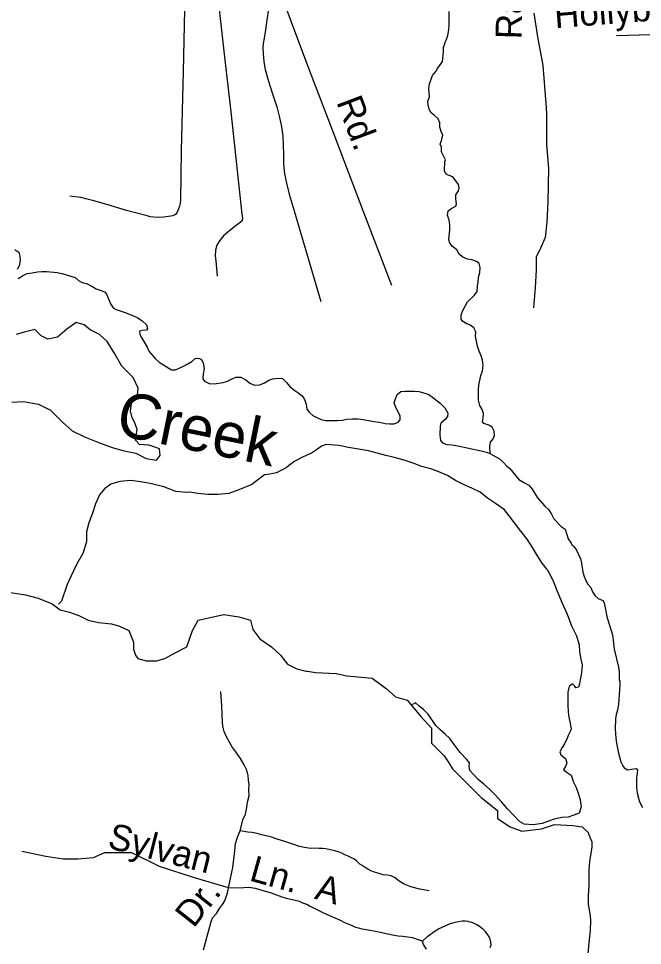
# Model space of a CAD drawing. Extents: x 2290055 to 2389491, y 66597 to 237875.
# Drawn here: x 2348162 to 2350433, y 159436 to 162814 of the extents above; entities that cross this region are included whole.
import ezdxf

# ---------------------------------------------------------------- set-up
doc = ezdxf.new("R2010")
doc.units = 0
for name, color, linetype in [('Exist Hydrographic Creek Double Shore', 7, 'Continuous'), ('Exist Hydrographic Creek Single Shore', 7, 'Continuous'), ('Exist Hydrographic River Shore', 7, 'Continuous'), ('Exist Hydrographic River Shore Label', 7, 'Continuous'), ('Exist Road Non-System Type 51', 7, 'Continuous'), ('Exist Road Non-System Type 51 Label', 7, 'Continuous')]:
    doc.layers.add(name, color=color, linetype=linetype)

msp = doc.modelspace()

# ---------------------------------------------------------------- linework, layer by layer
at = {"layer": 'Exist Hydrographic Creek Double Shore'}
for points in [[(2348148.2, 161972.2), (2348162.2, 161962.1), (2348166.7, 161947.6), (2348167, 161931.4), (2348164, 161912.9), (2348156.5, 161899.6)], [(2348160.5, 161866.5), (2348175.7, 161876.2), (2348192.5, 161884.7), (2348211, 161887.1), (2348231, 161891.1), (2348248.2, 161892.1), (2348264.5, 161891.9), (2348301.7, 161888.2), (2348319.2, 161884.4), (2348368, 161869.7), (2348379.5, 161858.9), (2348393.2, 161851.3), (2348411, 161846.6), (2348428, 161838.3), (2348443.7, 161829.1), (2348462.5, 161822.8), (2348476.5, 161816.3), (2348483.7, 161807.3), (2348496.7, 161774.7), (2348505.7, 161759.9), (2348517.2, 161753.6), (2348532, 161748.3), (2348546.5, 161744.2), (2348580.5, 161730.9), (2348596, 161722.8), (2348612.2, 161712.4), (2348627.7, 161697.7), (2348631.5, 161684.4), (2348628, 161677.6), (2348611.7, 161677.2), (2348602.5, 161674.6), (2348603, 161662.2), (2348610, 161648.6), (2348629.5, 161616.8), (2348636.5, 161601.6), (2348658.7, 161575.4), (2348674, 161561.7), (2348718, 161533.6), (2348733, 161533.5), (2348761.7, 161546.8), (2348778, 161555.9), (2348792, 161564.5), (2348804.2, 161574.5), (2348817, 161576.7), (2348826.5, 161572.1), (2348834.2, 161559), (2348837.2, 161538.4), (2348833.5, 161519.4), (2348832.7, 161501), (2348839.2, 161491.8), (2348856, 161484), (2348874, 161482.5), (2348907.2, 161487.3), (2348922, 161492.1), (2348936.7, 161499.9), (2348952.7, 161507), (2348971.2, 161506.4), (2348988.7, 161497.4), (2349004, 161484.8), (2349020.2, 161477.6), (2349040, 161479), (2349057.2, 161486), (2349072.7, 161495.7), (2349087.5, 161500.3), (2349107, 161503.6), (2349122.2, 161501.9), (2349137.2, 161488), (2349148.5, 161473.9), (2349164, 161460.9), (2349179, 161450.7), (2349194, 161438.6)], [(2349194, 161438.6), (2349202.5, 161425.6), (2349208.7, 161408.7), (2349211, 161389.9), (2349219.7, 161379.8), (2349232.7, 161367.3), (2349247.2, 161359.4), (2349263.5, 161352.9), (2349279.5, 161349.2), (2349321.5, 161349), (2349341, 161350.6), (2349356.5, 161354), (2349376.5, 161354.9), (2349396.5, 161354.7), (2349416.2, 161353.1), (2349455, 161345.9), (2349476.2, 161343.2), (2349496.7, 161337.5), (2349513.5, 161336.7), (2349529.2, 161337.4), (2349544, 161343.5), (2349551.5, 161351.3), (2349550.7, 161365.2), (2349543.7, 161380.8), (2349535, 161395.8), (2349529.7, 161413.6), (2349534, 161428.3), (2349540, 161443.5), (2349554, 161454.8), (2349570, 161455.8), (2349603.5, 161455.4), (2349619, 161454.2), (2349641.2, 161449.2), (2349655.5, 161443.2), (2349668.7, 161434.5), (2349697, 161412.3), (2349714.2, 161395.4), (2349724.7, 161376.3), (2349724, 161363.6), (2349715.5, 161352.4), (2349699.7, 161339), (2349696.5, 161327.9), (2349696, 161295.9), (2349698, 161275.7), (2349705.2, 161267.8), (2349721, 161261.3), (2349740.5, 161259.8), (2349761, 161256.5), (2349845.7, 161238.6), (2349865, 161233.6), (2349879.3, 161228.2)], [(2350086.8, 160806.1), (2350068.5, 160829.4), (2350050.7, 160856.4), (2350032.8, 160886.7), (2350013.5, 160916.9), (2349990.6, 160945.9), (2349967.2, 160976.1), (2349947.7, 161001.6), (2349929.5, 161025.2), (2349898.7, 161046.6), (2349868.8, 161066.5), (2349841.9, 161087.6), (2349812.6, 161103), (2349783.7, 161115), (2349752.3, 161131), (2349723, 161148.4), (2349692.2, 161162.2), (2349662.5, 161172.9), (2349629.1, 161181.5), (2349602.2, 161192.2), (2349572.5, 161201.9), (2349535, 161213.6), (2349499.5, 161221.2), (2349467.5, 161230.3), (2349435.5, 161238.2), (2349399.4, 161244.2), (2349362.5, 161250.8), (2349327.7, 161258.1), (2349281.3, 161261.9), (2349264.7, 161254.9), (2349249.9, 161244.2), (2349228, 161230.4), (2349198.1, 161217.2), (2349167.9, 161200.5), (2349144.3, 161183.8), (2349135.7, 161176.9), (2349118.7, 161167.8), (2349100.5, 161158.4), (2349076.7, 161154), (2349057, 161151.1), (2349010.8, 161116.3), (2348963.5, 161096.4), (2348927, 161083.1), (2348888, 161079), (2348850.9, 161079.5), (2348814.2, 161082.6), (2348785.3, 161087.4), (2348773.2, 161086.9), (2348734.4, 161090.9), (2348691, 161107.8), (2348640.9, 161119.4), (2348605.5, 161125.4), (2348570, 161130.4), (2348530.8, 161127.3), (2348497.8, 161117.2), (2348475, 161100.2), (2348456.6, 161077.7), (2348442, 161045), (2348431, 161011.3), (2348418, 160976.4), (2348409.2, 160943.4), (2348408.8, 160906.6), (2348396.3, 160864.6), (2348372.7, 160824.3), (2348353.4, 160783.4), (2348338.3, 160751), (2348318, 160690.2), (2348307.7, 160679.3)], [(2349938.5, 161184.2), (2349950, 161174.4), (2349983.5, 161134.5), (2350001.7, 161123.3), (2350020.2, 161113.9), (2350032, 161098.7), (2350050.7, 161067.2), (2350078.2, 161037.1), (2350091, 161025), (2350102, 161007.8), (2350111.2, 160990.9), (2350137, 160962.9), (2350152.2, 160952.5), (2350163.5, 160918.2), (2350173.5, 160902.6), (2350175.2, 160896.9), (2350179.2, 160895.2), (2350184, 160890.1), (2350193.5, 160876.3), (2350208.2, 160845.6), (2350211.5, 160829.3), (2350216, 160796.9), (2350221.2, 160780.6), (2350227, 160765.9), (2350234.7, 160752.9), (2350245.2, 160740), (2350251.7, 160724.7), (2350260.7, 160710.6), (2350272.7, 160700.7), (2350289.5, 160692.9), (2350294.5, 160684.9), (2350297.2, 160666.7), (2350304, 160634.7), (2350309.2, 160614.3), (2350320, 160583.7), (2350324, 160568.3), (2350327, 160548.4), (2350330.5, 160515.6), (2350346.7, 160449.8), (2350349, 160433.6), (2350349.2, 160402.3), (2350351.2, 160401.8), (2350351.5, 160385.9), (2350349.5, 160367.2), (2350346, 160313.9), (2350342.2, 160293.5), (2350337.7, 160277.6), (2350335, 160261.5), (2350334, 160225.1), (2350336.2, 160191.2), (2350339, 160173.6), (2350346.7, 160136.5), (2350355.2, 160105.9), (2350361.5, 160091.1), (2350366.5, 160083.5), (2350379.2, 160075.9), (2350394, 160079), (2350410.7, 160080.6), (2350415.7, 160074.8), (2350412.2, 160046.2), (2350412, 160012), (2350414.5, 159992.5), (2350417.5, 159978.8)], [(2350086.8, 160806.1), (2350101.3, 160779.3), (2350109.5, 160760.7), (2350125.3, 160721.7), (2350141.5, 160683.3), (2350159.3, 160643.6), (2350174.9, 160601.4), (2350193.6, 160564.9), (2350203.2, 160532.2), (2350204.7, 160506.3), (2350209.2, 160479.9), (2350214.1, 160458.5), (2350213.1, 160442.1), (2350209.8, 160422), (2350206.5, 160404.3), (2350204, 160389.9), (2350201, 160377.3), (2350190.9, 160375.1), (2350185.8, 160382.6), (2350178.2, 160389.2), (2350166.3, 160379.8), (2350161.6, 160359.7), (2350161.2, 160337.3), (2350162, 160308.7), (2350164.7, 160274.4), (2350170.4, 160245.7), (2350173.5, 160223), (2350163, 160201), (2350160.2, 160194.1), (2350149.1, 160171.4), (2350140.7, 160157), (2350133.1, 160141.2), (2350136.2, 160131.1), (2350153, 160117.3), (2350157.9, 160102.2), (2350153, 160088.3), (2350145.8, 160077.9), (2350155.2, 160068.8), (2350173.5, 160056.2), (2350182.5, 160031.7), (2350191.7, 160012.1), (2350200.8, 159987.3), (2350206.5, 159966.5), (2350210, 159941.6), (2350203.4, 159918.3), (2350183.5, 159910.8), (2350162.8, 159903.9), (2350139.5, 159902), (2350112, 159896.3), (2350091.1, 159888.8), (2350068.1, 159881.2), (2350035.1, 159875.6), (2350003.1, 159877.8), (2349985.5, 159887.6), (2349962.7, 159912.4), (2349942.2, 159933.8), (2349919.8, 159959.4), (2349896.5, 159985.5), (2349876.2, 160005.3), (2349855.5, 160024.5), (2349835.8, 160040.6), (2349818.5, 160059.2), (2349804.6, 160073.7), (2349802.3, 160089.4), (2349804, 160101.7), (2349793.5, 160114), (2349769.3, 160139.8), (2349748.4, 160168.7), (2349732.4, 160190.2), (2349715.2, 160205.9), (2349695.7, 160223.5), (2349680.5, 160238), (2349653.1, 160279), (2349636.5, 160296.6), (2349620.7, 160307.9), (2349607.5, 160319.9), (2349598.5, 160315.5), (2349589.5, 160312.6)], [(2348132, 160722.8), (2348187, 160714.3), (2348233.2, 160701.7), (2348284, 160680.6), (2348313.5, 160659.4), (2348347.2, 160651), (2348381.2, 160638.3), (2348415, 160621.4), (2348453, 160612.9), (2348499.5, 160608.7), (2348529, 160600.2), (2348562.7, 160583.3), (2348579.7, 160541.1), (2348579.7, 160515.7), (2348588, 160494.6), (2348596.5, 160481.9), (2348626, 160473.5), (2348664.2, 160473.5), (2348693.7, 160481.9), (2348731.7, 160503.1), (2348774, 160524.2), (2348795, 160583.3), (2348816.2, 160621.4), (2348909, 160642.5), (2348964, 160634.1), (2349006.2, 160621.4), (2349014.7, 160587.6), (2349040, 160553.8), (2349082.2, 160524.2), (2349116, 160494.6), (2349141.5, 160460.8), (2349175.2, 160443.9), (2349209, 160435.4), (2349213.2, 160435.4), (2349242.7, 160431.2), (2349318.7, 160427), (2349356.7, 160418.5), (2349449.7, 160410.1), (2349500.5, 160372), (2349534.2, 160342.5), (2349576.5, 160329.8), (2349627, 160270.6), (2349665, 160228.3), (2349665, 160173.4), (2349711.5, 160126.9), (2349728.5, 160101.6), (2349741.2, 160080.4), (2349846.7, 159974.8), (2349905.7, 159928.3), (2349905.7, 159898.7), (2349952.2, 159869.1), (2349994.5, 159852.2), (2350066.2, 159860.7), (2350112.7, 159877.6), (2350180.2, 159873.4), (2350214.2, 159869.1), (2350235.2, 159848), (2350237.2, 159843.4)]]:
    msp.add_lwpolyline(points, dxfattribs=at)
at = {"layer": 'Exist Hydrographic Creek Single Shore'}
for points in [[(2349728.5, 162773.5), (2349729.2, 162791.1), (2349729.5, 162839.7)], [(2349879.3, 161228.2), (2349877.2, 161254.3), (2349880.5, 161269.8), (2349890, 161282.4), (2349895.2, 161294.1), (2349893.2, 161309.7), (2349886.5, 161324.8), (2349873.5, 161332.2), (2349855.7, 161338.5), (2349851, 161344), (2349853.7, 161359), (2349854.5, 161374.8), (2349849.2, 161389), (2349841.5, 161404), (2349836, 161423.3), (2349836.5, 161460.5), (2349838.2, 161478.3), (2349844.7, 161513.4), (2349850.7, 161529.8), (2349853.2, 161549.9), (2349851.5, 161568.7), (2349846.2, 161585.1), (2349838.7, 161601.5), (2349833, 161620.1), (2349828.7, 161638.6), (2349826, 161655.9), (2349826.5, 161671.5), (2349820, 161686.6), (2349806.5, 161695.8), (2349791.5, 161702.4), (2349778.7, 161710.4), (2349772.7, 161718.5), (2349773.5, 161733.9), (2349779.7, 161750.2), (2349788.7, 161768.2), (2349796.5, 161781.6), (2349821.5, 161805.4), (2349831.2, 161819.5), (2349832.7, 161838.8), (2349835.5, 161854.4), (2349837, 161871.2), (2349840.7, 161888.1), (2349842, 161906.8), (2349838.7, 161921), (2349829.2, 161928), (2349812.7, 161934.4), (2349796.2, 161936.8), (2349779.7, 161943.7), (2349766.5, 161954.9), (2349757, 161971), (2349741.7, 161983.2), (2349732.2, 161994.8), (2349728.5, 162006.7), (2349731.7, 162045), (2349731.5, 162062.1), (2349730.2, 162079.6), (2349723.7, 162096.2), (2349725.5, 162113.5), (2349739.5, 162122.7), (2349753.5, 162130.3), (2349756.5, 162138.5), (2349754.2, 162156.4), (2349754, 162171.6), (2349764, 162185.3), (2349766, 162196.9), (2349763, 162209.5), (2349742.5, 162236.3), (2349726, 162242.5), (2349717, 162248.1), (2349713, 162258.2), (2349714.2, 162292.4), (2349716.7, 162299.3), (2349701.5, 162327.5), (2349701.5, 162344.8), (2349696.7, 162355.5), (2349703, 162372.3), (2349706.5, 162388.3), (2349700, 162401.6), (2349696, 162417.6), (2349696, 162433.2), (2349689, 162447.8), (2349676.2, 162460.5), (2349664.2, 162469.6), (2349657, 162483.6), (2349653, 162499.5), (2349652.5, 162512.5), (2349658.2, 162528.6), (2349655.5, 162559.2), (2349658.5, 162575.5), (2349668.5, 162606.5), (2349680.5, 162620.6), (2349688.5, 162634), (2349697.7, 162646), (2349705, 162657), (2349708.5, 162691.9), (2349709, 162707.5), (2349715, 162726.5), (2349720.7, 162740.5), (2349726, 162757.6), (2349728.5, 162773.5)], [(2348664.5, 161204.8), (2348677, 161221), (2348674.6, 161246.2), (2348648.5, 161255.2), (2348636.4, 161259.5), (2348601.6, 161261), (2348587, 161277), (2348593.2, 161315.7), (2348585, 161340.7), (2348575.3, 161358.7), (2348569.8, 161384.1), (2348574.1, 161419.3), (2348594.8, 161440.8), (2348597, 161466.6), (2348578.6, 161505.7), (2348538, 161547.1), (2348509.9, 161595.7), (2348484.1, 161637.3), (2348456, 161662.1), (2348421.9, 161679.7), (2348400.4, 161698.1), (2348371.5, 161706.4), (2348337.7, 161681.5), (2348303.2, 161653), (2348268.6, 161645.5), (2348244.6, 161657.4), (2348220.8, 161680), (2348182.4, 161671.2), (2348153.5, 161662.1)], [(2348137.5, 161416), (2348180.2, 161417.8), (2348233.9, 161408.5), (2348277.6, 161386.5), (2348321.5, 161343.2), (2348356.5, 161311.4), (2348401.4, 161290.1), (2348456.8, 161268.2), (2348502.5, 161250.1), (2348546.4, 161239.1), (2348588.8, 161229.6), (2348626.8, 161210.4), (2348664.5, 161204.8)]]:
    msp.add_lwpolyline(points, dxfattribs=at)
at = {"layer": 'Exist Hydrographic River Shore'}
for points in [[(2349879.3, 161228.2), (2349880.5, 161227.7), (2349913, 161209.4), (2349927.2, 161196.5), (2349938.5, 161184.2)], [(2350435, 159938.1), (2350424.5, 159956.4), (2350417.5, 159978.8)], [(2350237.2, 159843.4), (2350249.5, 159814.1), (2350248.5, 159796.2), (2350247, 159778.3), (2350240.7, 159742.9), (2350238, 159708.7), (2350238, 159655.5), (2350235.2, 159618.3), (2350235.7, 159587.1), (2350242.7, 159544.3), (2350244, 159529), (2350243.5, 159490.2), (2350239.2, 159458.1), (2350230, 159355)]]:
    msp.add_lwpolyline(points, dxfattribs=at)
at = {"layer": 'Exist Road Non-System Type 51'}
for points in [[(2349095.3, 162962), (2349214, 162642.5), (2349309.9, 162392.2), (2349414.7, 162114.4), (2349519.7, 161842.2)], [(2348885.2, 162913.7), (2348909.6, 162694.8), (2348934.4, 162473.5), (2348956.6, 162270.3), (2348975.1, 162101), (2348977.6, 162087), (2348976.1, 162077.1), (2348968.4, 162070.5), (2348949, 162056), (2348923.9, 162035), (2348908.3, 162022.2), (2348893, 162003.5), (2348883.8, 161987.4), (2348878.3, 161969.1), (2348877.1, 161949.1), (2348879.8, 161931.1), (2348884.3, 161875.2)], [(2349074.9, 162871.3), (2349065.3, 162808.9), (2349060.8, 162772.6), (2349055.7, 162742.5), (2349052.6, 162722.4), (2349051.3, 162706.3), (2349052.1, 162686.3), (2349055.2, 162656.2), (2349060.2, 162628.5), (2349070, 162588.9), (2349085.8, 162539.6), (2349101.8, 162492), (2349111.5, 162452.6), (2349118.8, 162418.8), (2349124, 162384.9), (2349125.3, 162353.1), (2349126.7, 162317), (2349126.1, 162282.9), (2349129.5, 162247.2), (2349136.7, 162213.4), (2349146.5, 162173.7), (2349164.7, 162112.4), (2349262.1, 161782.2)], [(2348765.8, 162845), (2348760.6, 162620.6), (2348753.9, 162332.2), (2348751.1, 162154.2), (2348749.7, 162140), (2348748.2, 162130.1), (2348744.3, 162119.7), (2348738.9, 162107.7), (2348733.3, 162099.3), (2348723.3, 162095), (2348707.3, 162092.4), (2348689.7, 162089.7), (2348671.7, 162089), (2348653.6, 162090.2), (2348641.4, 162091.7), (2348629.4, 162095.2), (2348554.5, 162114.2), (2348483.7, 162135.7), (2348435.3, 162149.5), (2348406.7, 162156.6), (2348388.5, 162161.8), (2348348.3, 162166.1)], [(2350038.1, 162832.6), (2350051.3, 162747.1), (2350071, 162642), (2350077.5, 162550), (2350082.2, 162488.8)], [(2350755.2, 162781.5), (2350616.2, 162764.3), (2350527.4, 162755.7), (2350421.5, 162752.8), (2350338.4, 162750)], [(2350082.2, 162488.8), (2350084.1, 162464.6), (2350084.1, 162352.9), (2350090.7, 162267.4), (2350089, 162147.5), (2350085.7, 162071.9), (2350079.4, 162015.2), (2350062.8, 161979.9), (2350046.3, 161943.8), (2350046.3, 161897.8), (2350043.1, 161832.1), (2350036.5, 161759.8)], [(2348968.2, 159853.8), (2348978.4, 159894.2), (2348987.8, 159914.6), (2348992.7, 159938.8), (2348995.9, 159958.9), (2349001.2, 159981.1), (2349000.4, 160003.1), (2349001.6, 160023.1), (2348999, 160039.1), (2348998.3, 160055.2), (2348995.6, 160064.9), (2348991.2, 160076.9), (2348982.6, 160094.6), (2348969.6, 160118), (2348952.9, 160141.3), (2348938, 160160.8), (2348929.2, 160176.5), (2348918.6, 160196.1), (2348909.9, 160215.8), (2348904.9, 160235.6), (2348904.2, 160251.3), (2348903.3, 160275.3), (2348901.9, 160309.3), (2348897.9, 160361.4)], [(2348926.2, 159646), (2348941.3, 159720.8), (2348949.1, 159781.1), (2348952, 159807.2), (2348958.9, 159831.4), (2348968.2, 159853.8)], [(2349656.9, 159634.9), (2349622.9, 159641.7), (2349590.4, 159650.3), (2349566, 159659.5), (2349547.5, 159670.6), (2349533.3, 159682.2), (2349518.9, 159689.5), (2349504.6, 159692.8), (2349488.5, 159694.2), (2349474.6, 159697.9), (2349458.3, 159703.2), (2349444, 159708.5), (2349433.9, 159714.3), (2349423.5, 159719.8), (2349413.4, 159727.3), (2349404.9, 159732.9), (2349392.6, 159744.5), (2349382.2, 159752), (2349374.1, 159755.9), (2349361.8, 159761.4), (2349349.8, 159766.8), (2349339.3, 159772.6), (2349325.4, 159778), (2349313.1, 159781.4), (2349296.9, 159784.7), (2349281, 159788), (2349268.8, 159789.5), (2349256.6, 159789), (2349242.8, 159790.8), (2349224.8, 159790.1), (2349202.7, 159793.1), (2349184.5, 159796.4), (2349160.2, 159805.2), (2349127.6, 159816.1), (2349103.3, 159823), (2349079, 159832.2), (2349062.8, 159835.5), (2349046.6, 159838.8), (2349030.6, 159844.4), (2349012.4, 159847.6), (2348996.3, 159849), (2348968.2, 159853.8)], [(2348926.2, 159646), (2348802.1, 159682.6), (2348674.6, 159723.6), (2348574.5, 159773.8), (2348474.4, 159773.8), (2348433.4, 159755.5), (2348378.8, 159751), (2348324.2, 159751), (2348260.4, 159760.1), (2348173.9, 159778.3)], [(2348835.4, 159420.5), (2348857.9, 159505.4), (2348863.1, 159523.4), (2348868.5, 159537.7), (2348882, 159552.3), (2348893.4, 159570.8), (2348904.7, 159585.1), (2348912.3, 159599.5), (2348917.6, 159613.8), (2348923, 159627.8), (2348926.2, 159646)], [(2349632.3, 159452.1), (2349595.7, 159464.4), (2349561.4, 159469.3), (2349543.6, 159470.5), (2349523.5, 159473.7), (2349460.9, 159487.3), (2349434.5, 159492.2), (2349412.4, 159495.2), (2349396.4, 159500.5), (2349390.1, 159502.2), (2349380.1, 159506.1), (2349371.7, 159509.7), (2349359.7, 159515.1), (2349347.4, 159520.5), (2349339.3, 159524.5), (2349331.3, 159528.1), (2349286.2, 159548.3), (2349265.8, 159557.4), (2349253.8, 159563.1), (2349239.4, 159570.4), (2349229.3, 159575.9), (2349221, 159579.5), (2349210.9, 159585.4), (2349196.6, 159590.7), (2349184.5, 159596.2), (2349168.3, 159599.8), (2349142.1, 159606.6), (2349121.9, 159611.7), (2349083.2, 159626.3), (2349052.7, 159634.9), (2349036.7, 159640.5), (2349024.4, 159644), (2349000.4, 159647), (2348982.3, 159646.2), (2348962.3, 159645.5), (2348926.2, 159646)], [(2349632.3, 159452.1), (2349651.6, 159470.6), (2349674.9, 159487.6), (2349690.6, 159496.4), (2349704.2, 159502.8), (2349718, 159509.3), (2349733.9, 159515.8), (2349751.7, 159520.8), (2349763.4, 159523.2), (2349777.4, 159525.7), (2349787.3, 159526.1), (2349797.5, 159524.6), (2349805.4, 159522.9), (2349811.8, 159521.2), (2349819.8, 159517.2), (2349827.8, 159513.6), (2349840.2, 159506.2), (2349850.4, 159498.4), (2349861, 159487), (2349869.4, 159475.2), (2349876.1, 159463.7), (2349880.6, 159447.8), (2349881, 159437.6), (2349877.5, 159427.6)], [(2349647.6, 159422.5), (2349636.7, 159440.1), (2349632.3, 159452.1)]]:
    msp.add_lwpolyline(points, dxfattribs=at)

# ---------------------------------------------------------------- texts
at = {"layer": 'Exist Hydrographic River Shore Label'}
msp.add_text('Creek', height=164.04, rotation=348.5054, dxfattribs=at).set_placement((2348510.4, 161298))
at = {"layer": 'Exist Road Non-System Type 51 Label'}
for s, rotation, p in [('Rabbit', 88.5579, (2349993.2, 162737.4)), ('Hollyberry', 4.4534, (2350115.4, 162778.2)), ('Rd.', 290.6979, (2349318, 162510)), ('Sylvan', 345.6858, (2348482, 159792.3)), ('Ln.  A', 344.3785, (2348998, 159673.9)), ('Dr.', 51.667, (2348799, 159496.8))]:
    msp.add_text(s, height=95, rotation=rotation, dxfattribs=at).set_placement(p)

doc.saveas('drawing.dxf')
